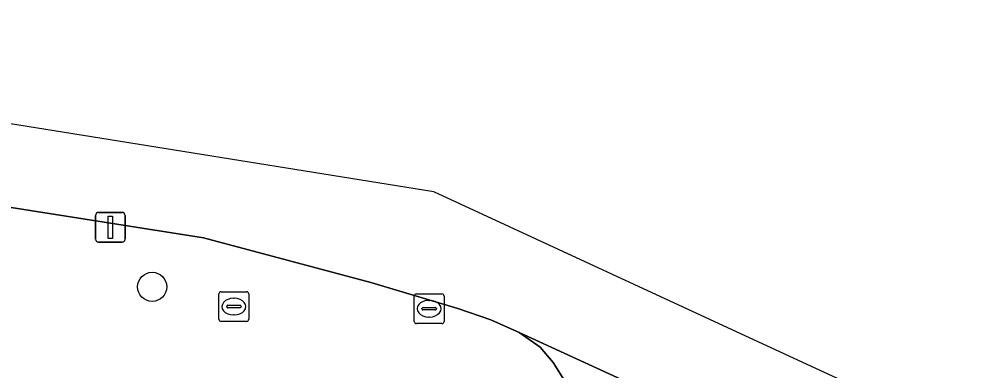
# Model space of a CAD drawing. Extents: x 159053 to 160042, y 380449 to 381423.
# Drawn here: x 159921.33 to 159953.21, y 381219.05 to 381230.84 of the extents above; entities that cross this region are included whole.
import ezdxf

# ---------------------------------------------------------------- set-up
doc = ezdxf.new("R2010")
doc.units = 0
for name, color, linetype in [('IMGEO_Boom', 7, 'Continuous'), ('IMGEO_Brandkraan', 7, 'Continuous'), ('IMGEO_Kolk', 7, 'Continuous'), ('IMGEO_Lichtmast', 7, 'Continuous'), ('IMGEO_Rijbaan_lokaal_open', 7, 'Continuous'), ('IMGEO_Voetpad_open', 7, 'Continuous')]:
    doc.layers.add(name, color=color, linetype=linetype)

msp = doc.modelspace()

# ---------------------------------------------------------------- linework, layer by layer
at = {"layer": 'IMGEO_Boom'}
msp.add_circle((159925.814, 381221.845), 0.489, dxfattribs=at)
at = {"layer": 'IMGEO_Brandkraan'}
for p, q in [((159928.059, 381220.756), (159928.059, 381221.608)), ((159928.134, 381221.682), (159928.986, 381221.682)), ((159929.06, 381221.608), (159929.06, 381220.756)), ((159928.547, 381221.462), (159928.572, 381221.462)), ((159928.318, 381221.176), (159928.318, 381221.188)), ((159928.756, 381221.139), (159928.358, 381221.139)), ((159928.361, 381221.225), (159928.759, 381221.225)), ((159928.802, 381221.188), (159928.802, 381221.176)), ((159928.986, 381220.682), (159928.134, 381220.682)), ((159928.57, 381220.902), (159928.545, 381220.902))]:
    msp.add_line(p, q, dxfattribs=at)
for points in [[(159928.059, 381220.756), (159928.059, 381221.608)], [(159928.134, 381221.682), (159928.986, 381221.682)], [(159929.06, 381221.608), (159929.06, 381220.756)], [(159928.986, 381220.682), (159928.134, 381220.682)]]:
    msp.add_lwpolyline(points, dxfattribs=at)
for centre, radius, start, end in [((159928.136, 381221.606), 0.0765, 91.552, 178.448), ((159928.136, 381221.606), 0.0765, 91.552, 178.448), ((159928.984, 381221.606), 0.0765, 1.552, 88.448), ((159928.984, 381221.606), 0.0765, 1.552, 88.448), ((159928.358, 381221.185), 0.0403, 85.8775, 175.7526), ((159928.355, 381221.175), 0.0366, 178.938, 274.7102), ((159928.759, 381221.182), 0.043, 264.8664, 352.4533), ((159928.763, 381221.187), 0.0386, 1.7309, 96.639), ((159928.136, 381220.758), 0.0765, 181.552, 268.448), ((159928.136, 381220.758), 0.0765, 181.552, 268.448), ((159928.984, 381220.758), 0.0765, 271.552, 358.448), ((159928.984, 381220.758), 0.0765, 271.552, 358.448)]:
    msp.add_arc(centre, radius, start, end, dxfattribs=at)
for centre, major_axis, ratio, start_param, end_param in [((159928.546, 381221.182), (-0.387, 0.002), 0.722429, 4.712389, 7.853982), ((159928.571, 381221.182), (-0.39, 0.002), 0.717154, 1.570796, 4.712389)]:
    msp.add_ellipse(centre, major_axis=major_axis, ratio=ratio, start_param=start_param, end_param=end_param, dxfattribs=at)
at = {"layer": 'IMGEO_Kolk'}
for p, q in [((159934.699, 381221.611), (159935.551, 381221.611)), ((159934.624, 381220.685), (159934.624, 381221.537)), ((159935.112, 381221.391), (159935.137, 381221.391)), ((159935.625, 381221.537), (159935.625, 381220.685)), ((159934.883, 381221.105), (159934.883, 381221.117)), ((159935.321, 381221.068), (159934.923, 381221.068)), ((159934.926, 381221.154), (159935.324, 381221.154)), ((159935.367, 381221.117), (159935.367, 381221.105)), ((159935.135, 381220.831), (159935.11, 381220.831)), ((159935.551, 381220.611), (159934.699, 381220.611))]:
    msp.add_line(p, q, dxfattribs=at)
for points in [[(159934.699, 381221.611), (159935.551, 381221.611)], [(159934.624, 381220.685), (159934.624, 381221.537)], [(159935.625, 381221.537), (159935.625, 381220.685)], [(159935.551, 381220.611), (159934.699, 381220.611)]]:
    msp.add_lwpolyline(points, dxfattribs=at)
for centre, radius, start, end in [((159934.701, 381221.535), 0.0765, 91.552, 178.448), ((159934.701, 381221.535), 0.0765, 91.552, 178.448), ((159935.549, 381221.535), 0.0765, 1.552, 88.448), ((159935.549, 381221.535), 0.0765, 1.552, 88.448), ((159934.923, 381221.114), 0.0403, 85.8775, 175.7526), ((159934.92, 381221.104), 0.0366, 178.938, 274.7102), ((159935.324, 381221.111), 0.043, 264.8664, 352.4533), ((159935.328, 381221.116), 0.0386, 1.7309, 96.639), ((159934.701, 381220.687), 0.0765, 181.552, 268.448), ((159934.701, 381220.687), 0.0765, 181.552, 268.448), ((159935.549, 381220.687), 0.0765, 271.552, 358.448), ((159935.549, 381220.687), 0.0765, 271.552, 358.448)]:
    msp.add_arc(centre, radius, start, end, dxfattribs=at)
for centre, major_axis, ratio, start_param, end_param in [((159935.111, 381221.111), (-0.387, 0.002), 0.722429, 4.712389, 7.853982), ((159935.136, 381221.111), (-0.39, 0.002), 0.717154, 1.570796, 4.712389)]:
    msp.add_ellipse(centre, major_axis=major_axis, ratio=ratio, start_param=start_param, end_param=end_param, dxfattribs=at)
at = {"layer": 'IMGEO_Lichtmast'}
for p, q in [((159923.911, 381223.446), (159923.911, 381224.246)), ((159923.911, 381224.246), (159923.911, 381223.446)), ((159924.011, 381224.346), (159924.801, 381224.346)), ((159924.801, 381224.346), (159924.011, 381224.346)), ((159924.901, 381224.246), (159924.901, 381223.446)), ((159924.901, 381223.446), (159924.901, 381224.246)), ((159924.801, 381223.346), (159924.011, 381223.346)), ((159924.011, 381223.346), (159924.801, 381223.346))]:
    msp.add_line(p, q, dxfattribs=at)
msp.add_lwpolyline([(159924.331, 381224.221), (159924.481, 381224.221), (159924.481, 381223.471), (159924.331, 381223.471), (159924.331, 381224.221)], dxfattribs=at)
for centre, start, end in [((159924.011, 381224.246), 90, 180), ((159924.011, 381224.246), 90, 180), ((159924.801, 381224.246), 0, 90), ((159924.801, 381224.246), 360, 90), ((159924.011, 381223.446), 180, 270), ((159924.011, 381223.446), 180, 270), ((159924.801, 381223.446), 270, 0), ((159924.801, 381223.446), 270, 0)]:
    msp.add_arc(centre, 0.1, start, end, dxfattribs=at)
at = {"layer": 'IMGEO_Rijbaan_lokaal_open'}
for points in [[(160033.598, 381179.646), (159945.455, 381220.334), (159935.277, 381225.033), (159920.986, 381227.331), (159920.531, 381230.844), (159914.083, 381230.55), (159914.174, 381224.598), (159920.52, 381224.507), (159921.077, 381224.514), (159927.535, 381223.49), (159933.16, 381221.997), (159936.092, 381221.118), (159937.203, 381220.741), (159938.147, 381220.313), (159951.497, 381214.191)], [(159951.497, 381214.191), (159938.147, 381220.313), (159938.861, 381219.814), (159939.292, 381219.303), (159939.825, 381218.464), (159940.248, 381217.564), (159940.548, 381216.617), (159940.669, 381215.461)]]:
    msp.add_lwpolyline(points, dxfattribs=at)
at = {"layer": 'IMGEO_Voetpad_open'}
msp.add_lwpolyline([(159934.459, 381217.78), (159940.248, 381217.564), (159939.825, 381218.464), (159939.292, 381219.303), (159938.861, 381219.814), (159938.147, 381220.313), (159937.203, 381220.741), (159936.092, 381221.118), (159933.16, 381221.997), (159927.535, 381223.49), (159921.077, 381224.514), (159920.52, 381224.507), (159914.174, 381224.598), (159913.65, 381224.605), (159913.44, 381224.605), (159913.254, 381224.586), (159902.189, 381220.905), (159901.02, 381220.742), (159883.727, 381218.535), (159883.505, 381218.515), (159874.519, 381218.849)], dxfattribs=at)

doc.saveas('drawing.dxf')
